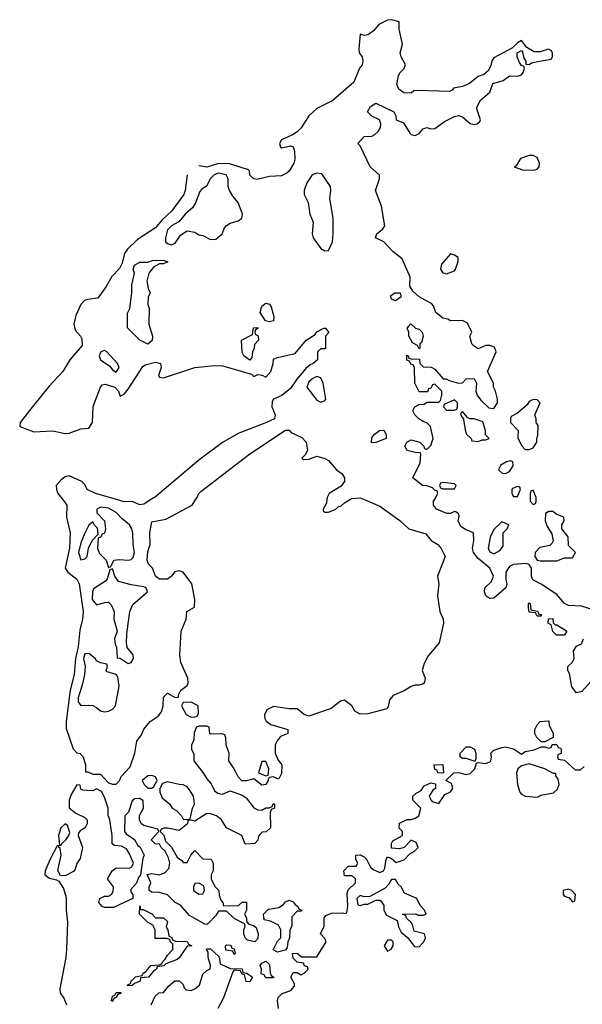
# Model space of a CAD drawing. Header units: inches. Extents: x 2701323 to 2964515, y 494916 to 722124.
# Tile 402 of 656: x 2900299 to 2903160, y 507432 to 512439. Entities that reach past the tile are written whole.
import ezdxf

# ---------------------------------------------------------------- set-up
doc = ezdxf.new("R2010")
doc.units = ezdxf.units.IN
doc.header["$MEASUREMENT"] = 0
doc.layers.add('C9500', color=7, linetype='Continuous')
doc.layers.add('C9501', color=7, linetype='Continuous')

msp = doc.modelspace()

# ---------------------------------------------------------------- linework, layer by layer
at = {"layer": 'C9500', "color": 2, "elevation": 2}
for points in [[(2902046.5, 510000), (2902130, 509965.5), (2902232.8, 509892.8), (2902278, 509850), (2902364.5, 509824.5), (2902390.7, 509790.7), (2902424.7, 509770), (2902442, 509750), (2902462, 509710), (2902422.8, 509610), (2902430.8, 509570), (2902422.8, 509510), (2902434.8, 509430), (2902452, 509390), (2902454, 509370), (2902431.3, 509270), (2902375.5, 509204.5), (2902355.2, 509164.8), (2902346, 509130), (2902361, 509090), (2902358, 509070), (2902350, 509062), (2902330, 509055.3), (2902310, 509055.3), (2902290, 509049), (2902254, 509026), (2902197.3, 509002.7), (2902178.8, 508981.2), (2902173.4, 508946.6), (2902165.4, 508934.6), (2902070, 508908.7), (2902030, 508908), (2902003.1, 508923.1), (2901988, 508950), (2901950, 508979), (2901930, 508973.2), (2901883.4, 508936.6), (2901770, 508897.6), (2901745.6, 508905.6), (2901710, 508934.5), (2901670, 508935.1), (2901590, 508946), (2901555.5, 508930), (2901544.1, 508904.1), (2901545.8, 508885.8), (2901552.7, 508872.7), (2901575.2, 508855.2), (2901662, 508830), (2901662, 508810), (2901625.5, 508794.5), (2901606, 508770), (2901598.8, 508750), (2901597.3, 508710), (2901613.2, 508673.2), (2901631.3, 508650), (2901630, 508606), (2901618, 508582), (2901610, 508578), (2901590, 508588), (2901570, 508586), (2901562, 508578), (2901562, 508570), (2901550, 508549), (2901530, 508546), (2901490, 508578), (2901450, 508569), (2901429.2, 508569.2), (2901409.4, 508589.4), (2901389.4, 508629.4), (2901362, 508670), (2901364, 508710), (2901348, 508750), (2901347.3, 508787.3), (2901342, 508802), (2901327.3, 508807.3), (2901270, 508806), (2901266, 508810), (2901262, 508842), (2901250, 508846), (2901210, 508846), (2901198, 508842), (2901185.4, 508814.6), (2901183.6, 508776.4), (2901172, 508750), (2901172, 508730), (2901183.6, 508703.6), (2901184.7, 508670), (2901230.7, 508610.7), (2901250, 508578), (2901273.4, 508553.4), (2901290, 508518), (2901305.8, 508505.8), (2901330, 508501), (2901370, 508518), (2901430, 508496), (2901450, 508482.8), (2901490, 508430.7), (2901510, 508420.7), (2901530, 508418.8), (2901550, 508431.3), (2901568, 508432), (2901582, 508438), (2901590, 508454), (2901594, 508450), (2901594, 508430), (2901578, 508422), (2901572.7, 508407.3), (2901574, 508330), (2901551.6, 508308.4), (2901532.7, 508307.3), (2901522, 508298), (2901512.7, 508287.3), (2901510, 508266), (2901494, 508250), (2901446, 508246), (2901428, 508290), (2901350, 508329), (2901325.2, 508370), (2901299, 508390), (2901270, 508401.2), (2901250, 508402), (2901190, 508364), (2901172, 508368), (2901154, 508366), (2901152, 508350), (2901110, 508315.3), (2901050, 508328), (2901032.7, 508327.3), (2901018, 508322), (2901014, 508310), (2901031.6, 508291.6), (2901041, 508261), (2901070.9, 508230.9), (2901099.6, 508179.6), (2901123.6, 508163.6), (2901130, 508154), (2901150, 508154), (2901169.1, 508190.9), (2901190, 508214), (2901230, 508172), (2901272, 508170), (2901282, 508150), (2901282, 508110), (2901272, 508090), (2901272, 508070), (2901291.6, 508031.6), (2901311.6, 508011.6), (2901312.7, 507987.3), (2901322, 507962), (2901334, 507946), (2901334, 507934), (2901410, 507932), (2901430, 507952), (2901451.6, 507951.6), (2901452, 507910), (2901442, 507890), (2901451.6, 507871.6), (2901452.7, 507852.7), (2901462, 507842), (2901491.6, 507831.6), (2901502, 507822), (2901511, 507791), (2901510, 507766), (2901494, 507750), (2901458, 507758), (2901446, 507770), (2901438, 507790), (2901438, 507810), (2901446, 507830), (2901442, 507842), (2901390, 507868), (2901350, 507906), (2901310, 507906), (2901296.9, 507883.1), (2901256.9, 507843.1), (2901250, 507838), (2901240.4, 507840.4), (2901163.1, 507883.1), (2901116.5, 507936.5), (2901089.4, 507949.4), (2901050, 507989.2), (2901010, 508001.2), (2900970, 508002), (2900958, 508010), (2900958, 508030), (2900966, 508050), (2900947.3, 508092.7), (2900970, 508098), (2901010, 508090.8), (2901038, 508102), (2901056.5, 508123.5), (2901062, 508150), (2901056.4, 508176.4), (2901038, 508210), (2901018, 508230), (2901010, 508246), (2900988.4, 508248.4), (2900968, 508268), (2901006, 508310), (2901002, 508322), (2900930, 508342), (2900918, 508350), (2900908.4, 508368.4), (2900908.4, 508391.6), (2900928, 508430), (2900927.3, 508467.3), (2900910, 508478), (2900883.6, 508476.4), (2900870, 508466), (2900851.6, 508408.4), (2900834, 508390), (2900832, 508310), (2900839.6, 508299.6), (2900882, 508270), (2900899.6, 508239.6), (2900911.3, 508231.3), (2900932, 508190), (2900925.4, 508174.6), (2900914, 508090), (2900903.6, 508076.4), (2900892.7, 508047.3), (2900863.6, 508016.4), (2900863.6, 508003.6), (2900874, 507990), (2900874, 507970), (2900775.3, 507924.7), (2900730, 507925.2), (2900718, 507930), (2900702, 507950), (2900706, 507970), (2900730, 507982), (2900750, 507982), (2900766, 507990), (2900774.6, 508005.4), (2900775.3, 508030), (2900746, 508070), (2900769.2, 508110.8), (2900790, 508126), (2900856.4, 508123.6), (2900868.4, 508131.6), (2900878, 508150), (2900858, 508198), (2900842, 508222), (2900816.4, 508236.4), (2900780.4, 508240.4), (2900768.7, 508248.7), (2900769, 508290), (2900758, 508370), (2900748.4, 508391.6), (2900748.7, 508430), (2900730, 508486), (2900714.6, 508514.6), (2900690, 508528), (2900670, 508518), (2900620.4, 508520.4), (2900610, 508526), (2900606, 508546), (2900590, 508548), (2900561.4, 508498.6), (2900550.5, 508470), (2900550.7, 508430.7), (2900584, 508404), (2900630, 508382), (2900642, 508370), (2900642, 508350), (2900631, 508330), (2900606, 508314), (2900598, 508302), (2900596, 508290), (2900617.6, 508230), (2900607.1, 508172.9), (2900590, 508148), (2900581.4, 508118.6), (2900573.2, 508106.8), (2900530, 508085.6), (2900506.3, 508086.3), (2900492.1, 508112.1), (2900509.5, 508190), (2900504, 508224), (2900498, 508230), (2900498, 508238), (2900490, 508238), (2900454.4, 508170), (2900428.7, 508110), (2900426.4, 508090), (2900450, 508072.7), (2900485.5, 508065.5), (2900497.6, 508057.6), (2900521.8, 508021.8), (2900535.8, 507975.8), (2900535.3, 507910), (2900541.7, 507850), (2900536.5, 507710), (2900533.4, 507670), (2900503.1, 507510), (2900504.4, 507490), (2900523.6, 507463.6), (2900536.4, 507430)], [(2900516.1, 510000), (2900538.8, 509970), (2900537.1, 509910), (2900554.9, 509830), (2900551.4, 509751.4), (2900530.3, 509650), (2900544.4, 509630), (2900590, 509594.6), (2900602, 509570), (2900621.1, 509430), (2900618.4, 509390), (2900604.8, 509335.2), (2900595.8, 509250), (2900582.6, 509190), (2900576.5, 509110), (2900555.5, 509030), (2900535.3, 508870), (2900535.4, 508835.4), (2900570, 508731.3), (2900590, 508710.8), (2900607.1, 508707.1), (2900621, 508690), (2900634, 508650), (2900634, 508614), (2900646, 508614), (2900670, 508602), (2900710, 508602), (2900750, 508558), (2900770, 508551.3), (2900790, 508552), (2900808.8, 508571.2), (2900815.3, 508590), (2900860.2, 508639.8), (2900885.2, 508710), (2900895.3, 508770), (2900918, 508802), (2900930, 508832), (2900962, 508870), (2901002.5, 508897.5), (2901020.2, 508919.8), (2901029.2, 508950), (2901030, 508994), (2901050, 509014), (2901090, 508992), (2901106, 508994), (2901106, 509006), (2901118, 509030), (2901149.2, 509050.8), (2901156, 509064), (2901154.5, 509090), (2901118.9, 509170), (2901113.1, 509206.9), (2901120.7, 509330), (2901146, 509390), (2901148.7, 509430), (2901188.4, 509451.6), (2901189.3, 509490), (2901174.5, 509570), (2901130, 509629), (2901110, 509637.2), (2901088, 509632), (2901070, 509609), (2901050, 509593.2), (2901010, 509594), (2900988.7, 509610), (2900974, 509650), (2900954, 509670), (2900947.6, 509690), (2900950, 509734), (2900962, 509770), (2900960.7, 509830), (2900970, 509884.7), (2901041.5, 509898.5), (2901175.3, 509970), (2901195.3, 510000)], [(2900968.8, 510000), (2900930, 509975.6), (2900910, 509972), (2900870, 509989.3), (2900830, 509987), (2900785.8, 510000)], [(2901861.2, 510000), (2901859.6, 509980.4), (2901842, 509950), (2901842, 509942), (2901850, 509934), (2901870, 509934), (2901906, 509950), (2901918, 509962), (2901933.6, 509966.4), (2901950, 509982), (2901981.8, 510000)], [(2903210, 509439), (2903156.5, 509456.5), (2903090, 509459.3), (2903069.4, 509469.4), (2903030, 509515.3), (2902950, 509568), (2902908, 509590), (2902902, 509610), (2902902, 509650), (2902890, 509668), (2902873.2, 509673.2), (2902810, 509668.7), (2902790, 509658), (2902771.3, 509630), (2902771.3, 509590), (2902776, 509570), (2902770.9, 509549.1), (2902710, 509498), (2902690, 509495.3), (2902670, 509509), (2902662, 509530), (2902664, 509550), (2902698.6, 509581.4), (2902709, 509610), (2902689.2, 509649.2), (2902630, 509699), (2902606, 509730), (2902601.2, 509750), (2902608, 509790), (2902606, 509830), (2902566, 509846), (2902542, 509862), (2902528.7, 509890), (2902534.6, 509914.6), (2902530, 509926), (2902516.4, 509936.4), (2902510, 509938), (2902490, 509928), (2902471.6, 509928.4), (2902418, 509950), (2902404, 509970), (2902404, 509990), (2902409.5, 510000)], [(2902894, 510000), (2902894, 509990), (2902910, 509974), (2902922, 509978), (2902926, 509990), (2902926, 510000)], [(2903205.4, 509074.6), (2903156.8, 509023.2), (2903130, 509015.3), (2903106, 509046), (2903094.6, 509114.6), (2903086, 509130), (2903086, 509150), (2903108, 509170), (2903118, 509190), (2903115.3, 509230), (2903130, 509254), (2903155.3, 509264.7), (2903166, 509290)], [(2901615.3, 507410), (2901609.2, 507450), (2901613.2, 507466.8), (2901633.2, 507486.8), (2901678, 507502), (2901696.4, 507523.6), (2901696.4, 507536.4), (2901678, 507570), (2901690, 507594), (2901710, 507594), (2901730, 507582), (2901746, 507590), (2901766, 507610), (2901762, 507622), (2901747.3, 507627.3), (2901742, 507642), (2901710, 507646), (2901690, 507666), (2901686, 507690), (2901710, 507692), (2901732.7, 507672.7), (2901810, 507674), (2901858, 507750), (2901850, 507766), (2901828, 507790), (2901848, 507830), (2901848, 507870), (2901856.4, 507883.6), (2901884.7, 507895.3), (2901938, 507898), (2901950, 507894), (2901962, 507898), (2901968.4, 507931.6), (2901964, 507996), (2901970, 508014), (2902006, 508050), (2902006, 508070), (2901990, 508086), (2901950, 508086), (2901948, 508110), (2901970, 508134), (2902010, 508134), (2902018, 508150), (2902008, 508168), (2902008.8, 508191.2), (2902030, 508192), (2902050, 508182), (2902062, 508170), (2902082, 508130), (2902096.9, 508116.9), (2902130, 508102), (2902148.4, 508111.6), (2902156.4, 508123.6), (2902162, 508170), (2902170, 508182), (2902190, 508174), (2902212.7, 508152.7), (2902253.6, 508166.4), (2902283.1, 508196.9), (2902306, 508210), (2902326, 508230), (2902314.6, 508254.6), (2902290, 508266), (2902254, 508230), (2902230, 508222), (2902190, 508226), (2902189, 508250), (2902196.4, 508263.6), (2902246, 508290), (2902246, 508310), (2902228.4, 508328.4), (2902230, 508354), (2902268.7, 508371.3), (2902290, 508371.3), (2902310, 508378), (2902328, 508390), (2902338, 508430), (2902298, 508470), (2902298, 508490), (2902314.6, 508505.4), (2902340.4, 508519.6), (2902356.4, 508543.6), (2902390, 508558), (2902412.7, 508552.7), (2902414, 508530), (2902399.6, 508520.4), (2902382, 508490), (2902392, 508470), (2902402, 508462), (2902430, 508454), (2902460.2, 508499.8), (2902490, 508512), (2902502, 508530), (2902494.6, 508554.6), (2902466, 508570), (2902506, 508610), (2902530, 508611.3), (2902570, 508601), (2902590, 508606), (2902614, 508630), (2902622, 508658), (2902630, 508662), (2902670, 508656), (2902690, 508664.7), (2902695.3, 508670), (2902699, 508690), (2902695.3, 508710), (2902710, 508724.7), (2902750, 508738.8), (2902770, 508740.7), (2902810.6, 508730.6), (2902850, 508704.7), (2902870, 508718), (2902914.6, 508725.4), (2902950, 508742), (2902970, 508742), (2902990, 508734), (2903002, 508738), (2903007.3, 508752.7), (2903030, 508754), (2903038, 508738), (2903050, 508734), (2903052.7, 508727.3), (2903052.7, 508707.3), (2903038, 508702), (2903034, 508690), (2903038, 508678), (2903070, 508674), (2903123.6, 508623.6), (2903150, 508624.7), (2903170, 508642)], [(2900968, 507430), (2900987.3, 507472.7), (2901006, 507490), (2901030, 507492), (2901056.4, 507523.6), (2901088.4, 507551.6), (2901110, 507552), (2901130, 507532), (2901136, 507516), (2901146, 507506), (2901170, 507502.8), (2901190, 507511), (2901213.2, 507530), (2901230, 507584.7), (2901250, 507604.7), (2901268, 507612), (2901268.7, 507630), (2901258, 507670), (2901258, 507698), (2901248, 507710), (2901250, 507714), (2901270, 507714), (2901312.7, 507672.7), (2901318, 507638), (2901370, 507614), (2901430, 507612), (2901434, 507594), (2901454, 507590), (2901482, 507570), (2901470, 507546), (2901450, 507548), (2901442, 507582), (2901430, 507586), (2901422, 507602), (2901390, 507606), (2901382, 507598), (2901334.9, 507465.1), (2901307.3, 507410)]]:
    msp.add_lwpolyline(points, dxfattribs=at)
at = {"layer": 'C9500', "color": 2}
for points, elevation in [([(2900710, 509959.3), (2900691.3, 509950), (2900691.6, 509931.6), (2900730.5, 509890.5), (2900734.8, 509850), (2900730, 509828.7), (2900718, 509822), (2900710, 509808), (2900698, 509802), (2900694.8, 509750), (2900704, 509724), (2900738, 509690), (2900750, 509654), (2900762, 509658), (2900778, 509690), (2900805.4, 509694.6), (2900850, 509690.4), (2900865.4, 509694.6), (2900876.1, 509703.9), (2900882.4, 509730), (2900875.1, 509770), (2900874.3, 509830), (2900869.6, 509850), (2900858, 509870), (2900820.7, 509900.7), (2900790, 509933.6), (2900750, 509955.6)], 6), ([(2903010, 509938), (2902990, 509938), (2902972, 509928), (2902971.3, 509890), (2902982, 509862), (2903004.7, 509824.7), (2903011.2, 509788.8), (2903005.4, 509774.6), (2902994.4, 509765.6), (2902944.5, 509755.5), (2902921, 509730), (2902918, 509710), (2902931, 509691), (2902946.8, 509686.8), (2903030, 509686.8), (2903070, 509702), (2903110, 509702), (2903126, 509730), (2903090, 509766), (2903088, 509810), (2903055.3, 509850), (2903055.3, 509870), (2903068, 509890), (2903066, 509910), (2903030, 509922)], 2), ([(2900670, 509886), (2900650, 509868), (2900630, 509828), (2900610, 509778), (2900597.3, 509730), (2900610, 509692), (2900630, 509698), (2900642, 509710), (2900648.8, 509751.2), (2900668, 509790), (2900698, 509822), (2900694, 509854), (2900678, 509870)], 6), ([(2902750, 509886), (2902710, 509846), (2902691.6, 509808.4), (2902682, 509750), (2902692, 509732), (2902710, 509722), (2902740.4, 509739.6), (2902758, 509762), (2902758, 509830), (2902778, 509850), (2902786, 509870)], 2), ([(2900770, 509646), (2900758, 509642), (2900743.8, 509596.2), (2900735.6, 509584.4), (2900674.9, 509545.1), (2900668.4, 509530), (2900668.2, 509490), (2900690, 509464), (2900730, 509475.5), (2900750, 509476.3), (2900763.4, 509463.4), (2900779.1, 509430), (2900777.3, 509390), (2900794.8, 509330), (2900781, 509290), (2900783.6, 509263.6), (2900791.6, 509248.4), (2900794, 509194), (2900810, 509192), (2900850, 509164.7), (2900866, 509170), (2900878, 509190), (2900875.3, 509210), (2900846, 509246), (2900841.2, 509270), (2900843.2, 509316.8), (2900859, 509430), (2900874, 509466), (2900948.7, 509530), (2900941.2, 509550), (2900930, 509555.6), (2900865.4, 509565.4), (2900802, 509582), (2900782, 509610)], 6), ([(2902930, 509406), (2902922, 509422), (2902890, 509426), (2902886, 509450), (2902886, 509470), (2902890, 509474), (2902894, 509470), (2902898, 509438), (2902931.6, 509431.6), (2902938, 509418), (2902952.7, 509412.7), (2902950, 509406)], 2), ([(2903022, 509362), (2903030, 509362), (2903082, 509330), (2903070, 509309.2), (2903029.4, 509309.4), (2903010, 509328), (2903002, 509362), (2902986, 509370), (2902987.3, 509392.7), (2903010, 509394), (2903012, 509372)], 2), ([(2900650, 509216), (2900630, 509214.5), (2900623.1, 509190), (2900631, 509150), (2900628.2, 509110), (2900618.5, 509061.5), (2900595.5, 508990), (2900596.3, 508970), (2900610, 508950.8), (2900650, 508954), (2900670, 508950.8), (2900690, 508942), (2900710, 508924.6), (2900730, 508919.6), (2900750, 508922.8), (2900770, 508933.4), (2900786.6, 508950), (2900804.5, 509050), (2900798, 509098), (2900790, 509108.7), (2900743.1, 509123.1), (2900738, 509130), (2900746, 509150), (2900742, 509162), (2900710, 509168), (2900690, 509178), (2900682, 509190)], 6), ([(2901170, 508968), (2901130, 508966), (2901122, 508950), (2901145.4, 508905.4), (2901170, 508892), (2901190, 508894), (2901202, 508898), (2901207.3, 508912.7), (2901206, 508950)], 2), ([(2902950, 508766), (2902929.1, 508789.1), (2902918, 508810), (2902918, 508830), (2902930, 508854), (2902946, 508870), (2902990, 508874), (2902992, 508850), (2903011.2, 508811.2), (2903012, 508788), (2902970, 508766)], 2), ([(2902614, 508666), (2902610, 508668), (2902570, 508682), (2902550, 508682), (2902538, 508690), (2902538, 508710), (2902570, 508742), (2902590, 508742), (2902611.3, 508730), (2902618, 508710), (2902618, 508682)], 2), ([(2901550, 508666), (2901530, 508666), (2901514, 508610), (2901550, 508594), (2901562, 508598), (2901566, 508630)], 2), ([(2902890, 508655.3), (2902850, 508644), (2902831.3, 508630), (2902825.5, 508610), (2902830.7, 508550), (2902842.8, 508510), (2902850, 508501), (2902870, 508491.3), (2902930, 508486), (2902950, 508496), (2903012.9, 508507.1), (2903034.6, 508525.4), (2903042, 508550), (2903036.4, 508576.4), (2903026, 508594), (2903026, 508606), (2903014, 508606), (2902969.1, 508629.1)], 2), ([(2902450, 508608), (2902426, 508610), (2902422, 508622), (2902410, 508626), (2902406, 508650), (2902450, 508652), (2902454, 508610)], 2), ([(2900970, 508595.3), (2900950, 508594), (2900922, 508570), (2900932, 508550), (2900950, 508532), (2900970, 508532), (2900980.4, 508539.6), (2900998, 508570), (2900988.7, 508588.7)], 2), ([(2901050, 508564), (2901024.7, 508555.3), (2901011.3, 508530), (2901011.3, 508510), (2901022.8, 508482.8), (2901062, 508450), (2901074, 508430), (2901096.9, 508416.9), (2901122, 508390), (2901130, 508374), (2901150, 508372), (2901166, 508374), (2901178, 508430), (2901188, 508450), (2901182, 508490), (2901163.1, 508523.1), (2901150, 508538), (2901130, 508548.7), (2901110, 508549)], 2), ([(2900530, 508349), (2900508, 508330), (2900495.5, 508290), (2900502, 508242), (2900510, 508242), (2900512.7, 508250), (2900535.1, 508270), (2900549.3, 508290), (2900554.6, 508305.4), (2900542, 508342)], 2), ([(2902210, 508066), (2902190, 508066), (2902176.9, 508043.1), (2902156.9, 508023.1), (2902079.6, 507980.4), (2902050, 507978), (2902030, 507986), (2902014, 507970), (2902018, 507938), (2902030, 507934), (2902050, 507942), (2902070, 507942), (2902110, 507962), (2902130, 507962), (2902136.9, 507956.9), (2902150, 507934), (2902151.3, 507910), (2902164.7, 507884.7), (2902218, 507858), (2902225.4, 507825.4), (2902239.6, 507799.6), (2902271.2, 507771.2), (2902306.8, 507726.8), (2902330, 507724.7), (2902354, 507750), (2902362, 507770), (2902358, 507790), (2902304.7, 507804.7), (2902297.2, 507837.2), (2902290, 507848), (2902266, 507870), (2902262, 507882), (2902246, 507890), (2902311.3, 507891.3), (2902324.7, 507884.7), (2902350, 507884.7), (2902366, 507890), (2902358, 507910), (2902334.6, 507934.6), (2902318, 507970), (2902256.4, 507996.4), (2902238, 508030), (2902223.1, 508043.1)], 2), ([(2901210, 508048), (2901190, 508046), (2901182, 508030), (2901182, 508010), (2901210, 507992), (2901230, 507994), (2901238, 508010), (2901234.6, 508034.6)], 2), ([(2903090, 508018), (2903062, 508010), (2903062, 507990), (2903070, 507982), (2903092.7, 507972.7), (2903110, 507954), (2903122, 507958), (2903126, 507990), (2903106, 508010)], 2), ([(2901610, 507698), (2901588.4, 507708.4), (2901610, 507754), (2901626, 507770), (2901626, 507810), (2901615.3, 507835.3), (2901574.6, 507854.6), (2901542, 507862), (2901538, 507890), (2901564.7, 507915.3), (2901616.4, 507923.6), (2901640.4, 507939.6), (2901650, 507954), (2901670, 507962), (2901690, 507954), (2901699.6, 507939.6), (2901714, 507930), (2901718, 507918), (2901734, 507910), (2901730, 507906), (2901710, 507906), (2901683.6, 507876.4), (2901682, 507830), (2901672, 507810), (2901671.3, 507770), (2901662, 507750), (2901659.6, 507720.4), (2901650, 507708)], 2), ([(2900914, 507914), (2900926, 507914), (2900970, 507891.3), (2900990, 507872), (2901030, 507872), (2901050, 507854), (2901043.6, 507823.6), (2901051.6, 507811.6), (2901058, 507778), (2901070, 507774), (2901078, 507758), (2901092.7, 507752.7), (2901151.2, 507751.2), (2901158, 507738), (2901174, 507730), (2901150, 507728), (2901110, 507668), (2901099.8, 507660.2), (2901042, 507638), (2901031.6, 507628.4), (2900998, 507622), (2900994, 507610), (2900979.6, 507600.4), (2900954, 507570), (2900914, 507566), (2900912, 507550), (2900882, 507538), (2900870, 507528), (2900850, 507526), (2900846, 507530), (2900862, 507538), (2900866, 507550), (2900888.4, 507571.6), (2900922, 507578), (2900926, 507590), (2900940.4, 507599.6), (2900966, 507630), (2901007.3, 507632.7), (2901022, 507638), (2901026, 507650), (2901039, 507661), (2901050, 507682), (2901078, 507710), (2901078, 507738), (2901066, 507750), (2901062, 507762), (2901047.3, 507767.3), (2900987.3, 507767.3), (2900988, 507810), (2900975.3, 507835.3), (2900949.1, 507849.1), (2900908.7, 507890), (2900910, 507932)], 2), ([(2902190, 507758), (2902170, 507758), (2902152, 507730), (2902170, 507702), (2902188, 507712), (2902198, 507730), (2902198, 507750)], 2), ([(2901390, 507686), (2901382, 507702), (2901347.3, 507707.3), (2901346, 507730), (2901350, 507734), (2901372.7, 507732.7), (2901378, 507718), (2901390, 507714), (2901394, 507690)], 2), ([(2901550, 507566), (2901542, 507582), (2901527.3, 507587.3), (2901528, 507610), (2901522, 507630), (2901530, 507642), (2901550, 507652), (2901570, 507634), (2901572.7, 507592.7), (2901578, 507578), (2901592, 507570), (2901590, 507566)], 2), ([(2900770, 507446), (2900766, 507450), (2900770, 507474), (2900782, 507478), (2900790, 507492), (2900812.7, 507492.7), (2900812.7, 507487.3), (2900798, 507482), (2900790, 507466), (2900778, 507462)], 2)]:
    msp.add_lwpolyline(points, close=True, dxfattribs=dict(at, elevation=elevation))
at = {"layer": 'C9501', "color": 2, "elevation": 2}
for points in [[(2902409.5, 510000), (2902426, 510030), (2902422, 510042), (2902410, 510046), (2902398, 510058), (2902370, 510068.7), (2902348, 510070), (2902298, 510110), (2902334.6, 510185.4), (2902338, 510230), (2902336.4, 510236.4), (2902310, 510238), (2902268.8, 510248.8), (2902258, 510270), (2902268, 510290), (2902290, 510302), (2902334, 510290), (2902354, 510270), (2902358, 510258), (2902370, 510254), (2902390, 510274), (2902402, 510310), (2902388.7, 510370), (2902370, 510388.7), (2902350, 510395.3), (2902328, 510410), (2902308.8, 510428.8), (2902298, 510450), (2902308, 510470), (2902330, 510482), (2902356.4, 510483.6), (2902370, 510494), (2902430, 510494), (2902438, 510502), (2902446, 510530), (2902446, 510550), (2902410, 510586), (2902398, 510582), (2902390, 510566), (2902378, 510562), (2902372.7, 510547.3), (2902330, 510546), (2902308, 510590), (2902307.3, 510667.3), (2902302, 510682), (2902287.3, 510687.3), (2902282, 510702), (2902267.3, 510707.3), (2902267.3, 510732.7), (2902274, 510730), (2902278, 510718), (2902290, 510714), (2902332.7, 510712.7), (2902334, 510690), (2902350, 510674), (2902391.2, 510671.2), (2902410, 510662), (2902452, 510612), (2902468, 510612), (2902483.6, 510603.6), (2902530, 510591.3), (2902550, 510592), (2902570, 510612), (2902610, 510614), (2902622, 510590), (2902618, 510550), (2902624.7, 510530), (2902643.5, 510503.5), (2902685.4, 510465.4), (2902710, 510462), (2902728, 510490), (2902728, 510510), (2902718, 510550), (2902708, 510570), (2902708, 510590), (2902678, 510650), (2902722, 510750), (2902713.2, 510773.2), (2902690, 510782), (2902670, 510782), (2902630, 510766), (2902610, 510778), (2902598, 510790), (2902588, 510830), (2902598, 510850), (2902576.5, 510896.5), (2902550, 510908.7), (2902490, 510908), (2902476.4, 510916.4), (2902450, 510922), (2902415.3, 510950), (2902403.1, 510983.1), (2902394, 510994), (2902329.5, 511029.5), (2902298, 511058), (2902283.1, 511083.1), (2902285.2, 511130), (2902243.1, 511223.1), (2902198.6, 511258.6), (2902150, 511309), (2902109.1, 511329.1), (2902115.3, 511350), (2902145.2, 511374.8), (2902155.3, 511390), (2902139, 511490), (2902109, 511570), (2902128.7, 511630), (2902128.4, 511648.4), (2902081.2, 511690), (2902030, 511798), (2902018, 511810), (2902050, 511844.7), (2902090, 511846.8), (2902105.6, 511854.4), (2902122, 511870), (2902134, 511890), (2902135.3, 511910), (2902128, 511930), (2902089.2, 511949.2), (2902068, 511970), (2902083.1, 511996.9), (2902110, 512014), (2902202, 511970), (2902212, 511950), (2902214, 511930), (2902250, 511914), (2902282.5, 511862.5), (2902290, 511856), (2902310, 511850.8), (2902330, 511861), (2902350, 511884.7), (2902369, 511891), (2902390, 511884.7), (2902410, 511886), (2902458.6, 511921.4), (2902510, 511946), (2902530, 511951), (2902550, 511944.7), (2902590, 511911.3), (2902610, 511906.8), (2902626, 511910), (2902639, 511921), (2902642, 511930), (2902622, 511990), (2902642, 512030), (2902689, 512071), (2902705.6, 512114.4), (2902758, 512130), (2902790, 512154), (2902830, 512152), (2902850, 512158), (2902859, 512170), (2902866, 512190), (2902862, 512202), (2902850, 512206), (2902841.2, 512221.2), (2902829.2, 512250), (2902828.8, 512271.2), (2902850, 512282), (2902856, 512276), (2902862.8, 512242.8), (2902872.7, 512227.3), (2902872.7, 512212.7), (2902890, 512211.3), (2902901.2, 512218.8), (2902933.1, 512226.9), (2903002, 512238), (2903009, 512250), (2903008.7, 512270), (2903002, 512282), (2902988.7, 512288.7), (2902945.2, 512274.8), (2902915.1, 512275.1), (2902878, 512298), (2902850, 512333.2), (2902830, 512322), (2902804.9, 512295.1), (2902710, 512245.2), (2902699.1, 512230), (2902694.9, 512205.1), (2902681.1, 512178.9), (2902659, 512161), (2902630, 512149.3), (2902585.8, 512114.2), (2902550, 512099.3), (2902504.7, 512090), (2902498.8, 512081.2), (2902485.4, 512074.6), (2902321, 512079), (2902303.6, 512076.4), (2902290, 512066), (2902252.7, 512067.3), (2902226.3, 512086.3), (2902217.2, 512110), (2902225.4, 512154.6), (2902233.2, 512170), (2902254, 512190), (2902261.2, 512210), (2902239, 512250), (2902233.2, 512270), (2902245.1, 512314.9), (2902229.2, 512390.8), (2902228.4, 512428.4), (2902190, 512439), (2902170, 512437.2), (2902124.7, 512415.3), (2902097.5, 512382.5), (2902070, 512362), (2902050, 512358), (2902030, 512366), (2902023, 512290), (2902025.5, 512270), (2902041, 512250), (2902044, 512230), (2902040.7, 512210), (2902027.5, 512192.5), (2901998.7, 512121.3), (2901891.2, 512028.8), (2901810, 511987.3), (2901770, 511949.3), (2901730.4, 511889.6), (2901710, 511868.7), (2901686.8, 511853.2), (2901630, 511828.7), (2901620.7, 511810), (2901624.7, 511790), (2901630, 511786.8), (2901676.9, 511796.9), (2901690, 511792), (2901696, 511770), (2901698.8, 511730), (2901693.4, 511710), (2901670, 511669.2), (2901659.9, 511660.1), (2901630, 511644.5), (2901570, 511640.9), (2901505.6, 511625.6), (2901489, 511629), (2901470, 511648), (2901468, 511670), (2901457.2, 511677.2), (2901365.6, 511705.6), (2901310, 511708.5), (2901250, 511688.3), (2901210, 511696)], [(2901150.5, 511650.5), (2901140.3, 511570), (2901133.4, 511550), (2901072.6, 511467.4), (2901021.1, 511418.9), (2900990, 511381.3), (2900898.7, 511321.3), (2900847.1, 511272.9), (2900831.9, 511250), (2900819.2, 511200.8), (2900806.5, 511173.5), (2900766.6, 511133.4), (2900738.3, 511081.7), (2900696.8, 511023.2), (2900643.4, 511016.6), (2900629, 511011), (2900609.1, 510990.9), (2900584.8, 510935.2), (2900573.7, 510890), (2900580.8, 510860.8), (2900608, 510830), (2900615.3, 510815.3), (2900617.1, 510782.9), (2900554.4, 510710), (2900518.4, 510650), (2900446.8, 510573.2), (2900348.4, 510451.6), (2900302, 510390), (2900298.8, 510370), (2900370, 510343), (2900468.1, 510348.1), (2900530, 510334.8), (2900550, 510336), (2900610, 510358), (2900650, 510362), (2900668.7, 510390), (2900673.2, 510470), (2900679.3, 510490), (2900709.3, 510570.7), (2900718, 510582), (2900733.6, 510586.4), (2900782, 510570), (2900800.7, 510550), (2900810, 510524.7), (2900830, 510534.8), (2900850, 510560.7), (2900924.4, 510675.6), (2900936.2, 510683.8), (2900990, 510698), (2901014.8, 510690), (2901018.8, 510670), (2901004.7, 510630), (2901010, 510622), (2901030, 510618), (2901190, 510671), (2901290, 510680.7), (2901330, 510678), (2901372.5, 510667.5), (2901476.9, 510636.9), (2901490, 510624.7), (2901510, 510634), (2901531.2, 510631.2), (2901550, 510622), (2901575.3, 510650), (2901588.7, 510690), (2901590, 510712), (2901610, 510722), (2901699, 510741), (2901755.3, 510810), (2901802, 510838), (2901810, 510851.3), (2901846, 510870), (2901854, 510870), (2901871.2, 510848.8), (2901854, 510830), (2901854, 510770), (2901850, 510766), (2901830, 510766), (2901814, 510750), (2901814, 510710), (2901792, 510690), (2901775.9, 510684.1), (2901754.2, 510665.8), (2901708.2, 510611.8), (2901676.7, 510563.3), (2901631.3, 510528.7), (2901590, 510508.7), (2901582, 510498), (2901580.7, 510470), (2901598, 510430), (2901594, 510410), (2901554, 510390), (2901410, 510335.3), (2901330, 510289), (2901210, 510199.5), (2900990, 510013.3), (2900968.8, 510000)], [(2901195.3, 510000), (2901202, 510010), (2901209, 510030), (2901220.1, 510039.9), (2901469.5, 510230.5), (2901650, 510352), (2901670, 510351.3), (2901679.6, 510339.6), (2901733.7, 510313.7), (2901756, 510290), (2901762, 510250), (2901752, 510228), (2901734, 510210), (2901742, 510202), (2901770, 510204.7), (2901810, 510218.8), (2901850, 510208.4), (2901870, 510197.1), (2901910, 510150.4), (2901939.1, 510130), (2901951, 510110), (2901951.3, 510090), (2901933.7, 510066.3), (2901872, 510030), (2901862, 510010), (2901861.2, 510000)], [(2900785.8, 510000), (2900684, 510030), (2900642, 510050), (2900630, 510075.3), (2900615.3, 510090), (2900550, 510119), (2900530, 510114), (2900510, 510099), (2900484.9, 510070), (2900485.5, 510050), (2900493.4, 510030), (2900516.1, 510000)], [(2901981.8, 510000), (2901990, 510004.7), (2902030, 510006.8), (2902046.5, 510000)], [(2902926, 510000), (2902926, 510010), (2902910, 510046), (2902898, 510042), (2902894, 510030), (2902894, 510000)]]:
    msp.add_lwpolyline(points, dxfattribs=at)
at = {"layer": 'C9501', "color": 2}
for points, elevation in [([(2902910, 511749), (2902890, 511749), (2902846.4, 511733.6), (2902823.6, 511696.4), (2902814, 511690), (2902855.3, 511675.3), (2902910, 511674), (2902930, 511678.8), (2902941.2, 511690), (2902942.7, 511710), (2902930, 511739)], 2), ([(2901810, 511659), (2901786, 511650), (2901758.8, 511610), (2901746, 511570), (2901746, 511550), (2901766, 511510), (2901774.8, 511450), (2901790.8, 511410), (2901786.8, 511350), (2901791, 511330), (2901830, 511274.8), (2901850, 511262.8), (2901870, 511266), (2901889.4, 511310), (2901892.3, 511350), (2901892.3, 511430), (2901876, 511530), (2901881.2, 511570), (2901879, 511590), (2901836, 511656)], 6), ([(2901310, 511658), (2901288, 511650), (2901268, 511630), (2901250, 511594), (2901223.8, 511576.2), (2901215.2, 511564.8), (2901192.8, 511507.2), (2901178, 511482), (2901141, 511450), (2901108.3, 511411.7), (2901071.3, 511390), (2901051, 511370), (2901040.5, 511330), (2901040.7, 511310), (2901050, 511300.7), (2901070, 511293.4), (2901090, 511302.8), (2901116.6, 511343.4), (2901150, 511366), (2901190, 511358), (2901210, 511344.7), (2901230, 511342), (2901270, 511322), (2901296.4, 511323.6), (2901328, 511350), (2901340.2, 511379.8), (2901350, 511392), (2901370, 511404.7), (2901410, 511416), (2901428.7, 511430), (2901432.7, 511450), (2901410, 511508.7), (2901382, 511542), (2901366, 511570), (2901359.3, 511590), (2901359.3, 511630), (2901348.7, 511650)], 6), ([(2900950, 510789), (2900910, 510808.7), (2900847.3, 510872.7), (2900847.3, 510947.3), (2900859, 510970), (2900869.2, 511050), (2900869.1, 511090.9), (2900882, 511150), (2900875.3, 511170), (2900882, 511190), (2900910, 511206), (2900950, 511206), (2900974, 511214), (2901030, 511216), (2901052, 511208), (2901030, 511198), (2901010, 511198), (2900979.8, 511180.2), (2900954.8, 511150), (2900946, 511110), (2900952, 511072), (2900962, 511050), (2900951.6, 511028.4), (2900951.3, 510990), (2900958, 510970), (2900956, 510890), (2900974, 510830), (2900972.7, 510807.3)], 2), ([(2902490, 511248), (2902443.5, 511196.5), (2902438, 511170), (2902450, 511152), (2902470, 511146), (2902510, 511162), (2902515.3, 511170), (2902528, 511210), (2902528, 511230), (2902510, 511242)], 2), ([(2902210, 511009), (2902190, 511018), (2902185.2, 511034.8), (2902206, 511050), (2902234, 511050), (2902238, 511030)], 2), ([(2901570, 510902), (2901548.4, 510908.4), (2901522, 510950), (2901530, 510982), (2901550, 510998), (2901570, 510992), (2901578, 510978), (2901591.3, 510930), (2901590, 510908)], 2), ([(2901470, 510708), (2901438, 510730), (2901430, 510746), (2901426, 510810), (2901482, 510838), (2901487.3, 510872.7), (2901510, 510874), (2901512, 510870), (2901498, 510862), (2901494, 510850), (2901498, 510838), (2901511.6, 510831.6), (2901514, 510810), (2901492.7, 510787.3), (2901491.6, 510768.4), (2901482, 510750), (2901479.6, 510720.4)], 2), ([(2902330, 510766), (2902322, 510782), (2902296.4, 510796.4), (2902278, 510830), (2902278, 510850), (2902269, 510870), (2902288.4, 510891.6), (2902311, 510871), (2902330, 510866), (2902346, 510850), (2902350.8, 510829.2), (2902342, 510798), (2902334, 510790), (2902334, 510770)], 2), ([(2900730, 510757.6), (2900711, 510750), (2900703.7, 510730), (2900709.2, 510709.2), (2900757.3, 510677.3), (2900770, 510658.8), (2900790, 510646), (2900804, 510670), (2900796, 510690), (2900742.7, 510750)], 6), ([(2901810, 510624.5), (2901790, 510615.1), (2901770, 510597), (2901759.3, 510570), (2901810, 510504), (2901830, 510494.8), (2901850, 510502.8), (2901855.1, 510510), (2901841.6, 510590), (2901830, 510617)], 6), ([(2902910, 510508), (2902890, 510498), (2902878.8, 510481.2), (2902830, 510438), (2902798, 510422), (2902794, 510410), (2902794, 510390), (2902834, 510350), (2902832.7, 510312.7), (2902850, 510274), (2902870, 510254), (2902890, 510254), (2902910, 510262), (2902928, 510290), (2902928, 510310), (2902934, 510326), (2902935.3, 510375.3), (2902926, 510390), (2902926, 510410), (2902918, 510430), (2902946, 510490), (2902930, 510506)], 2), ([(2902510, 510506), (2902458, 510482), (2902454, 510470), (2902470, 510454), (2902510, 510454), (2902522, 510458), (2902526, 510470), (2902526, 510490)], 2), ([(2902550, 510446), (2902542, 510438), (2902542, 510430), (2902550, 510414), (2902554, 510414), (2902565.4, 510345.4), (2902571.6, 510331.6), (2902594, 510310), (2902598, 510298), (2902630, 510294), (2902650, 510302), (2902670, 510302), (2902686, 510310), (2902668, 510328), (2902668, 510350), (2902654.6, 510394.6), (2902610, 510408.7), (2902588.7, 510408.7), (2902575.3, 510415.3)], 2), ([(2902087.3, 510287.3), (2902090, 510312), (2902102, 510330), (2902128, 510350), (2902150.9, 510350.9), (2902162, 510330), (2902162, 510310), (2902110, 510288.7)], 2), ([(2902795.3, 510195.3), (2902774, 510190), (2902746.4, 510173.6), (2902734, 510150), (2902752.7, 510132.7), (2902770, 510132), (2902790, 510142), (2902808, 510170), (2902806, 510190)], 2), ([(2902450, 510086), (2902438, 510082), (2902434, 510070), (2902438, 510058), (2902450, 510054), (2902510, 510054), (2902518, 510070), (2902510, 510078)], 2), ([(2902830, 510066), (2902804.7, 510055.3), (2902802, 510050), (2902802, 510030), (2902810, 510014), (2902830, 510014), (2902846, 510050), (2902842, 510062)], 2)]:
    msp.add_lwpolyline(points, close=True, dxfattribs=dict(at, elevation=elevation))

doc.saveas('drawing.dxf')
